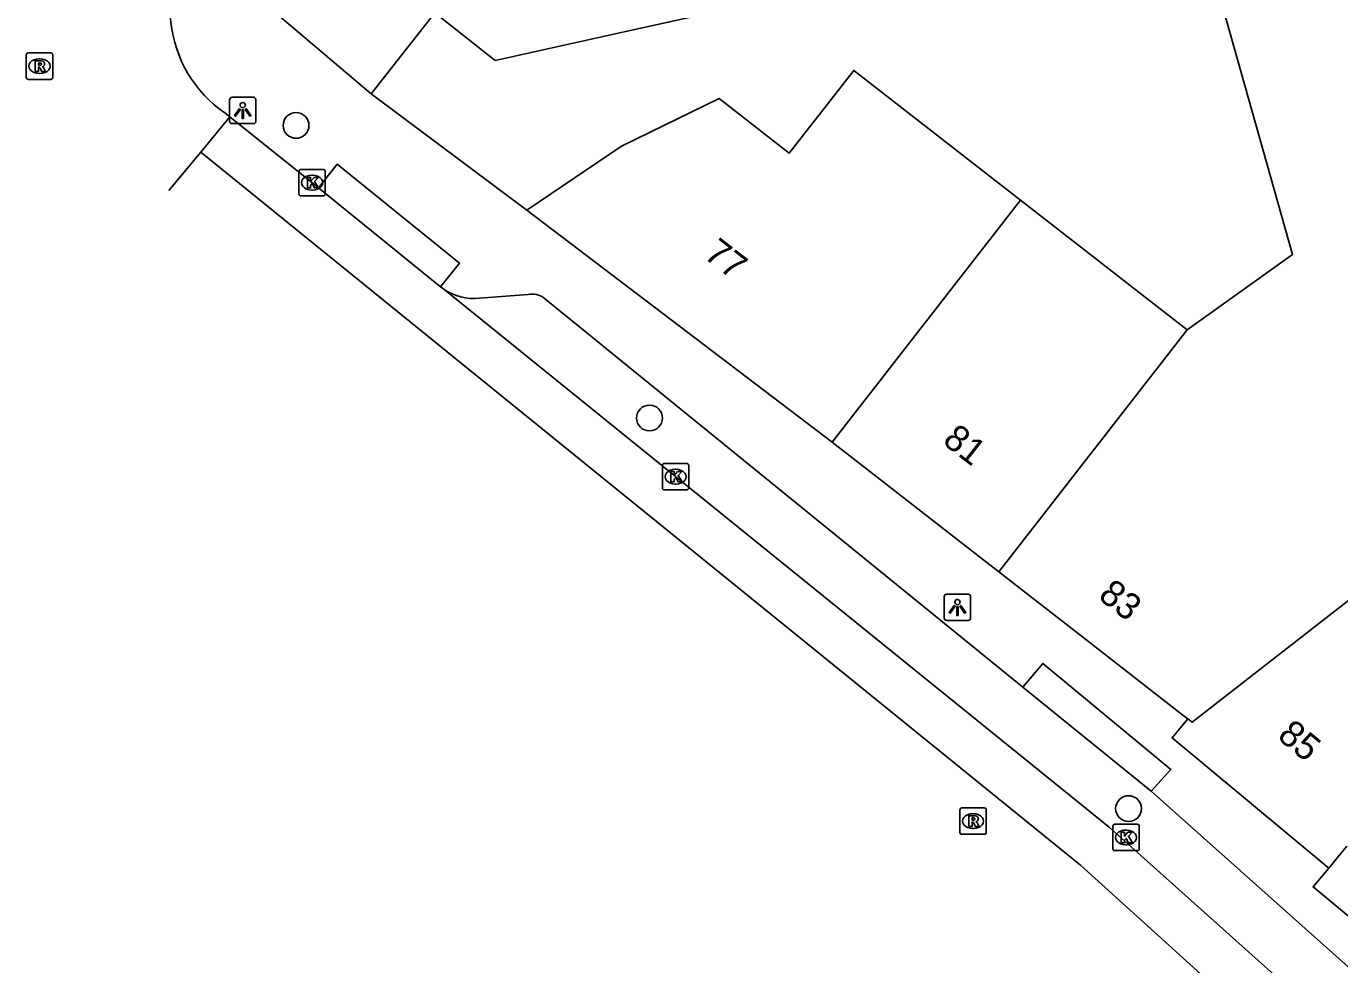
# Model space of a CAD drawing. Extents: x 162074 to 163034, y 381824 to 382557.
# Drawn here: x 162203.41 to 162253.14, y 382070.34 to 382105.9 of the extents above; entities that cross this region are included whole.
import ezdxf

# ---------------------------------------------------------------- set-up
doc = ezdxf.new("R2010")
doc.units = 0
for name, color, linetype in [('IMGEO_Boom', 7, 'Continuous'), ('IMGEO_Kolk', 7, 'Continuous'), ('IMGEO_Lichtpunt', 7, 'Continuous'), ('IMGEO_Pand', 7, 'Continuous'), ('IMGEO_Pand_nummerreeks', 7, 'Continuous'), ('IMGEO_Parkeervlak_gesloten', 7, 'Continuous'), ('IMGEO_Rijbaan_lokaal_open', 7, 'Continuous'), ('IMGEO_Rioolput', 7, 'Continuous'), ('IMGEO_Voetpad_open', 7, 'Continuous')]:
    doc.layers.add(name, color=color, linetype=linetype)

msp = doc.modelspace()

# ---------------------------------------------------------------- linework, layer by layer
at = {"layer": 'IMGEO_Boom'}
for centre in [(162213.624, 382102.142), (162227.007, 382091.057), (162245.147, 382076.259)]:
    msp.add_circle(centre, 0.489, dxfattribs=at)
at = {"layer": 'IMGEO_Kolk'}
for p, q in [((162213.732, 382099.547), (162213.732, 382100.399)), ((162213.807, 382100.473), (162214.659, 382100.473)), ((162214.733, 382100.399), (162214.733, 382099.547)), ((162214.22, 382100.253), (162214.245, 382100.253)), ((162214.659, 382099.473), (162213.807, 382099.473)), ((162214.243, 382099.693), (162214.218, 382099.693)), ((162227.495, 382088.407), (162227.495, 382089.259)), ((162227.57, 382089.333), (162228.422, 382089.333)), ((162227.983, 382089.113), (162228.008, 382089.113)), ((162228.496, 382089.259), (162228.496, 382088.407)), ((162228.006, 382088.553), (162227.981, 382088.553)), ((162228.422, 382088.333), (162227.57, 382088.333)), ((162244.551, 382074.739), (162244.551, 382075.591)), ((162244.626, 382075.665), (162245.478, 382075.665)), ((162245.552, 382075.591), (162245.552, 382074.739)), ((162245.039, 382075.445), (162245.064, 382075.445)), ((162245.478, 382074.665), (162244.626, 382074.665)), ((162245.062, 382074.885), (162245.037, 382074.885))]:
    msp.add_line(p, q, dxfattribs=at)
for points in [[(162213.732, 382099.547), (162213.732, 382100.399)], [(162213.807, 382100.473), (162214.659, 382100.473)], [(162214.733, 382100.399), (162214.733, 382099.547)], [(162214.053, 382100.173), (162214.176, 382100.173), (162214.176, 382100.022), (162214.306, 382100.173), (162214.47, 382100.173), (162214.324, 382100.022), (162214.477, 382099.773), (162214.325, 382099.773), (162214.24, 382099.937), (162214.176, 382099.87), (162214.176, 382099.773), (162214.053, 382099.773), (162214.053, 382100.173)], [(162214.659, 382099.473), (162213.807, 382099.473)], [(162227.495, 382088.407), (162227.495, 382089.259)], [(162227.57, 382089.333), (162228.422, 382089.333)], [(162227.816, 382089.033), (162227.939, 382089.033), (162227.939, 382088.882), (162228.069, 382089.033), (162228.233, 382089.033), (162228.087, 382088.882), (162228.24, 382088.633), (162228.088, 382088.633), (162228.003, 382088.797), (162227.939, 382088.73), (162227.939, 382088.633), (162227.816, 382088.633), (162227.816, 382089.033)], [(162228.496, 382089.259), (162228.496, 382088.407)], [(162228.422, 382088.333), (162227.57, 382088.333)], [(162244.551, 382074.739), (162244.551, 382075.591)], [(162244.626, 382075.665), (162245.478, 382075.665)], [(162245.552, 382075.591), (162245.552, 382074.739)], [(162244.872, 382075.365), (162244.995, 382075.365), (162244.995, 382075.214), (162245.125, 382075.365), (162245.289, 382075.365), (162245.143, 382075.214), (162245.296, 382074.965), (162245.144, 382074.965), (162245.059, 382075.129), (162244.995, 382075.062), (162244.995, 382074.965), (162244.872, 382074.965), (162244.872, 382075.365)], [(162245.478, 382074.665), (162244.626, 382074.665)]]:
    msp.add_lwpolyline(points, dxfattribs=at)
for centre, start, end in [((162213.809, 382100.397), 91.552, 178.448), ((162213.809, 382100.397), 91.552, 178.448), ((162214.657, 382100.397), 1.552, 88.448), ((162214.657, 382100.397), 1.552, 88.448), ((162213.809, 382099.549), 181.552, 268.448), ((162213.809, 382099.549), 181.552, 268.448), ((162214.657, 382099.549), 271.552, 358.448), ((162214.657, 382099.549), 271.552, 358.448), ((162227.572, 382089.257), 91.552, 178.448), ((162227.572, 382089.257), 91.552, 178.448), ((162228.42, 382089.257), 1.552, 88.448), ((162228.42, 382089.257), 1.552, 88.448), ((162227.572, 382088.409), 181.552, 268.448), ((162227.572, 382088.409), 181.552, 268.448), ((162228.42, 382088.409), 271.552, 358.448), ((162228.42, 382088.409), 271.552, 358.448), ((162244.628, 382075.589), 91.552, 178.448), ((162244.628, 382075.589), 91.552, 178.448), ((162245.476, 382075.589), 1.552, 88.448), ((162245.476, 382075.589), 1.552, 88.448), ((162244.628, 382074.741), 181.552, 268.448), ((162244.628, 382074.741), 181.552, 268.448), ((162245.476, 382074.741), 271.552, 358.448), ((162245.476, 382074.741), 271.552, 358.448)]:
    msp.add_arc(centre, 0.0765, start, end, dxfattribs=at)
for centre, major_axis, ratio, start_param, end_param in [((162214.219, 382099.973), (-0.387, 0.002), 0.722429, 4.712389, 7.853982), ((162214.244, 382099.973), (-0.39, 0.002), 0.717154, 1.570796, 4.712389), ((162227.982, 382088.833), (-0.387, 0.002), 0.722429, 4.712389, 7.853982), ((162228.007, 382088.833), (-0.39, 0.002), 0.717154, 1.570796, 4.712389), ((162245.038, 382075.165), (-0.387, 0.002), 0.722429, 4.712389, 7.853982), ((162245.063, 382075.165), (-0.39, 0.002), 0.717154, 1.570796, 4.712389)]:
    msp.add_ellipse(centre, major_axis=major_axis, ratio=ratio, start_param=start_param, end_param=end_param, dxfattribs=at)
at = {"layer": 'IMGEO_Lichtpunt'}
for p, q in [((162211.107, 382103.114), (162211.107, 382102.307)), ((162211.107, 382103.114), (162211.107, 382102.307)), ((162212.009, 382103.209), (162211.201, 382103.209)), ((162212.009, 382103.209), (162211.201, 382103.209)), ((162212.103, 382102.307), (162212.103, 382103.114)), ((162212.103, 382102.307), (162212.103, 382103.114)), ((162211.201, 382102.213), (162212.009, 382102.213)), ((162211.201, 382102.213), (162212.009, 382102.213)), ((162238.168, 382084.286), (162238.168, 382083.479)), ((162238.168, 382084.286), (162238.168, 382083.479)), ((162239.07, 382084.381), (162238.262, 382084.381)), ((162239.07, 382084.381), (162238.262, 382084.381)), ((162239.164, 382083.479), (162239.164, 382084.286)), ((162239.164, 382083.479), (162239.164, 382084.286)), ((162238.262, 382083.385), (162239.07, 382083.385)), ((162238.262, 382083.385), (162239.07, 382083.385))]:
    msp.add_line(p, q, dxfattribs=at)
for points in [[(162211.481, 382102.778), (162211.52, 382102.75), (162211.332, 382102.488), (162211.294, 382102.515), (162211.481, 382102.778)], [(162211.583, 382102.73), (162211.63, 382102.73), (162211.63, 382102.408), (162211.583, 382102.408), (162211.583, 382102.73)], [(162211.693, 382102.75), (162211.731, 382102.777), (162211.918, 382102.515), (162211.879, 382102.487), (162211.693, 382102.75)], [(162238.542, 382083.95), (162238.581, 382083.922), (162238.393, 382083.66), (162238.355, 382083.687), (162238.542, 382083.95)], [(162238.754, 382083.922), (162238.792, 382083.949), (162238.979, 382083.687), (162238.94, 382083.659), (162238.754, 382083.922)], [(162238.644, 382083.902), (162238.691, 382083.902), (162238.691, 382083.58), (162238.644, 382083.58), (162238.644, 382083.902)]]:
    msp.add_lwpolyline(points, dxfattribs=at)
for centre in [(162211.606, 382102.912), (162238.667, 382084.084)]:
    msp.add_circle(centre, 0.0994, dxfattribs=at)
for centre, start, end in [((162211.201, 382103.114), 90, 180), ((162211.201, 382103.114), 90, 180), ((162212.009, 382103.114), 0, 90), ((162212.009, 382103.114), 0, 90), ((162211.201, 382102.307), 180, 270), ((162211.201, 382102.307), 180, 270), ((162212.009, 382102.307), 270, 0), ((162212.009, 382102.307), 270, 360), ((162238.262, 382084.286), 90, 180), ((162238.262, 382084.286), 90, 180), ((162239.07, 382084.286), 0, 90), ((162239.07, 382084.286), 0, 90), ((162238.262, 382083.479), 180, 270), ((162238.262, 382083.479), 180, 270), ((162239.07, 382083.479), 270, 0), ((162239.07, 382083.479), 270, 360)]:
    msp.add_arc(centre, 0.0946, start, end, dxfattribs=at)
at = {"layer": 'IMGEO_Pand'}
for points in [[(162247.469, 382111.049), (162251.349, 382097.252), (162247.365, 382094.399)], [(162216.468, 382103.337), (162218.874, 382106.407), (162221.161, 382104.607), (162226.044, 382105.686), (162234.656, 382107.59), (162234.577, 382107.901)], [(162216.468, 382103.337), (162212.028, 382107.113)], [(162222.369, 382098.932), (162225.943, 382101.361), (162229.639, 382103.16), (162232.299, 382101.091), (162234.738, 382104.225), (162241.051, 382099.312)], [(162233.918, 382090.144), (162222.369, 382098.932)], [(162233.918, 382090.144), (162241.051, 382099.312)], [(162241.051, 382099.312), (162247.365, 382094.399)], [(162247.365, 382094.399), (162240.231, 382085.231)], [(162240.231, 382085.231), (162233.918, 382090.144)], [(162258.159, 382087.795), (162247.559, 382079.529), (162247.395, 382079.656)], [(162240.231, 382085.231), (162243.466, 382082.713), (162247.205, 382079.804), (162247.395, 382079.656)], [(162247.395, 382079.656), (162246.796, 382078.934), (162252.731, 382074.006)], [(162252.731, 382074.006), (162253.415, 382074.83)]]:
    msp.add_lwpolyline(points, dxfattribs=at)
at = {"layer": 'IMGEO_Parkeervlak_gesloten'}
msp.add_lwpolyline([(162219.222, 382095.935), (162244.408, 382075.55), (162266.007, 382056.221)], dxfattribs=at)
at = {"layer": 'IMGEO_Rijbaan_lokaal_open'}
for points in [[(162222.369, 382098.932), (162216.468, 382103.337)], [(162210.014, 382101.13), (162211.114, 382102.464)], [(162211.114, 382102.464), (162210.923, 382102.617)], [(162208.802, 382099.68), (162210.014, 382101.13)], [(162266.745, 382055.63), (162265.389, 382054.128), (162243.321, 382074.12), (162210.014, 382101.13)]]:
    msp.add_lwpolyline(points, dxfattribs=at)
msp.add_arc((162213.666, 382106.57), 4.811, 137.1974, 235.2409, dxfattribs=at)
at = {"layer": 'IMGEO_Rioolput'}
for p, q in [((162203.484, 382104.888), (162204.336, 382104.888)), ((162203.409, 382103.962), (162203.409, 382104.814)), ((162203.897, 382104.668), (162203.922, 382104.668)), ((162204.41, 382104.814), (162204.41, 382103.962)), ((162204.336, 382103.888), (162203.484, 382103.888)), ((162203.92, 382104.108), (162203.895, 382104.108)), ((162238.758, 382075.359), (162238.758, 382076.211)), ((162238.833, 382076.285), (162239.685, 382076.285)), ((162239.246, 382076.065), (162239.271, 382076.065)), ((162239.759, 382076.211), (162239.759, 382075.359)), ((162239.269, 382075.505), (162239.244, 382075.505)), ((162239.685, 382075.285), (162238.833, 382075.285))]:
    msp.add_line(p, q, dxfattribs=at)
for points in [[(162203.484, 382104.888), (162204.336, 382104.888)], [(162203.409, 382103.962), (162203.409, 382104.814)], [(162203.998, 382104.586), (162203.746, 382104.588), (162203.746, 382104.188)], [(162203.746, 382104.188), (162203.87, 382104.188), (162203.87, 382104.35), (162203.881, 382104.35)], [(162203.924, 382104.507), (162203.87, 382104.507), (162203.87, 382104.426)], [(162203.87, 382104.426), (162203.922, 382104.426)], [(162204.41, 382104.814), (162204.41, 382103.962)], [(162204.336, 382103.888), (162203.484, 382103.888)], [(162203.928, 382104.321), (162203.999, 382104.188), (162204.139, 382104.188), (162204.074, 382104.314)], [(162238.758, 382075.359), (162238.758, 382076.211)], [(162238.833, 382076.285), (162239.685, 382076.285)], [(162239.347, 382075.983), (162239.095, 382075.985), (162239.095, 382075.585)], [(162239.759, 382076.211), (162239.759, 382075.359)], [(162239.095, 382075.585), (162239.219, 382075.585), (162239.219, 382075.747), (162239.23, 382075.747)], [(162239.273, 382075.904), (162239.219, 382075.904), (162239.219, 382075.823)], [(162239.219, 382075.823), (162239.271, 382075.823)], [(162239.277, 382075.718), (162239.348, 382075.585), (162239.488, 382075.585), (162239.423, 382075.711)], [(162239.685, 382075.285), (162238.833, 382075.285)]]:
    msp.add_lwpolyline(points, dxfattribs=at)
for centre, radius, start, end in [((162203.486, 382104.812), 0.0765, 91.552, 178.448), ((162203.486, 382104.812), 0.0765, 91.552, 178.448), ((162204.334, 382104.812), 0.0765, 1.552, 88.448), ((162204.334, 382104.812), 0.0765, 1.552, 88.448), ((162203.88, 382104.297), 0.0533, 26.0293, 88.6989), ((162203.906, 382104.615), 0.19, 274.7715, 282.9687), ((162203.93, 382104.411), 0.0964, 77.0061, 93.1865), ((162203.944, 382104.468), 0.0378, 276.6634, 79.6772), ((162203.997, 382104.476), 0.109, 350.3612, 89.416), ((162203.995, 382104.476), 0.112, 277.5842, 350.9817), ((162203.979, 382104.261), 0.108, 29.5134, 73.7905), ((162203.486, 382103.964), 0.0765, 181.552, 268.448), ((162203.486, 382103.964), 0.0765, 181.552, 268.448), ((162204.334, 382103.964), 0.0765, 271.552, 358.448), ((162204.334, 382103.964), 0.0765, 271.552, 358.448), ((162238.835, 382076.209), 0.0765, 91.552, 178.448), ((162238.835, 382076.209), 0.0765, 91.552, 178.448), ((162239.346, 382075.873), 0.109, 350.3612, 89.416), ((162239.683, 382076.209), 0.0765, 1.552, 88.448), ((162239.683, 382076.209), 0.0765, 1.552, 88.448), ((162239.229, 382075.694), 0.0533, 26.0293, 88.6989), ((162239.255, 382076.012), 0.19, 274.7715, 282.9687), ((162239.279, 382075.808), 0.0964, 77.0061, 93.1865), ((162239.293, 382075.865), 0.0378, 276.6634, 79.6772), ((162239.344, 382075.873), 0.112, 277.5842, 350.9817), ((162239.328, 382075.658), 0.108, 29.5134, 73.7905), ((162238.835, 382075.361), 0.0765, 181.552, 268.448), ((162238.835, 382075.361), 0.0765, 181.552, 268.448), ((162239.683, 382075.361), 0.0765, 271.552, 358.448), ((162239.683, 382075.361), 0.0765, 271.552, 358.448)]:
    msp.add_arc(centre, radius, start, end, dxfattribs=at)
for centre, major_axis, ratio, start_param, end_param in [((162203.896, 382104.388), (-0.387, 0.002), 0.722429, 4.712389, 7.853982), ((162203.921, 382104.388), (-0.39, 0.002), 0.717154, 1.570796, 4.712389), ((162239.245, 382075.785), (-0.387, 0.002), 0.722429, 4.712389, 7.853982), ((162239.27, 382075.785), (-0.39, 0.002), 0.717154, 1.570796, 4.712389)]:
    msp.add_ellipse(centre, major_axis=major_axis, ratio=ratio, start_param=start_param, end_param=end_param, dxfattribs=at)
at = {"layer": 'IMGEO_Voetpad_open'}
for points in [[(162211.114, 382102.464), (162214.476, 382099.773)], [(162214.476, 382099.773), (162215.181, 382100.669), (162219.807, 382096.921), (162219.093, 382096.032)], [(162214.476, 382099.773), (162219.093, 382096.032)], [(162219.093, 382096.032), (162219.222, 382095.935)], [(162220.569, 382095.599), (162222.413, 382095.738)], [(162223.017, 382095.602), (162241.146, 382080.859)], [(162241.146, 382080.859), (162241.895, 382081.758), (162246.748, 382077.744), (162246.008, 382076.916)], [(162241.146, 382080.859), (162246.008, 382076.916)], [(162246.008, 382076.916), (162265.118, 382059.861)], [(162269.629, 382058.768), (162252.136, 382073.29), (162252.731, 382074.006)]]:
    msp.add_lwpolyline(points, dxfattribs=at)
for centre, radius, start, end in [((162220.336, 382097.532), 1.947, 235.1077, 276.8799), ((162222.554, 382094.954), 0.797, 54.4512, 100.17)]:
    msp.add_arc(centre, radius, start, end, dxfattribs=at)

# ---------------------------------------------------------------- texts
at = {"layer": 'IMGEO_Pand_nummerreeks'}
for s, rotation, p in [('77', 322.1083, (162229.016, 382097.151)), ('81', 322.1087, (162238.06, 382090.114)), ('83', 321.904, (162243.954, 382084.239)), ('85', 320.294, (162250.737, 382078.937))]:
    msp.add_text(s, height=1, rotation=rotation, dxfattribs=at).set_placement(p)

doc.saveas('drawing.dxf')
